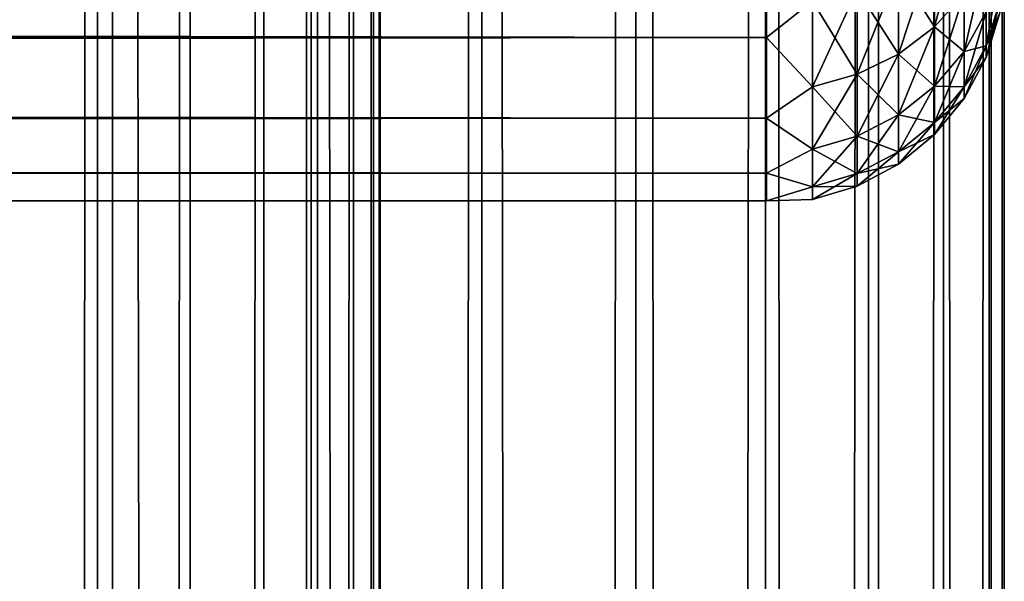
# Model space of a CAD drawing. Extents: x -265 to 265, y 0 to 1307.
# Tile 326 of 356: x 256.72 to 265, y 1124.33 to 1129.05. Entities that reach past the tile are written whole.
import ezdxf

# ---------------------------------------------------------------- set-up
doc = ezdxf.new("R2010")
doc.units = 0
doc.header["$LTSCALE"] = 81.481481
for name, color, linetype in [('119', 7, 'CONTINUOUS'), ('12', 7, 'CONTINUOUS'), ('120', 7, 'CONTINUOUS'), ('16', 7, 'CONTINUOUS')]:
    doc.layers.add(name, color=color, linetype=linetype)

msp = doc.modelspace()

# ---------------------------------------------------------------- linework, layer by layer
at = {"layer": '119', "color": 7, "linetype": 'CONTINUOUS'}
for points in [[(255.7403, 1, 13.8582), (257.5, 1, 12.9904), (255.7403, 1299, 13.8582), (255.7403, 1, 13.8582)], [(255.7403, 1299, 13.8582), (257.5, 1, 12.9904), (257.5, 1299, 12.9904), (255.7403, 1299, 13.8582)], [(257.5, 1, 12.9904), (259.1314, 1, 11.9003), (257.5, 1299, 12.9904), (257.5, 1, 12.9904)], [(257.5, 1299, 12.9904), (259.1314, 1, 11.9003), (259.1314, 1299, 11.9003), (257.5, 1299, 12.9904)], [(259.1314, 1, 11.9003), (260.6066, 1, 10.6066), (259.1314, 1299, 11.9003), (259.1314, 1, 11.9003)], [(259.1314, 1299, 11.9003), (260.6066, 1, 10.6066), (260.6066, 1299, 10.6066), (259.1314, 1299, 11.9003)], [(260.6066, 1, 10.6066), (261.9003, 1, 9.1314), (260.6066, 1299, 10.6066), (260.6066, 1, 10.6066)], [(260.6066, 1299, 10.6066), (261.9003, 1, 9.1314), (261.9003, 1299, 9.1314), (260.6066, 1299, 10.6066)], [(261.9003, 1, 9.1314), (262.9904, 1, 7.5), (261.9003, 1299, 9.1314), (261.9003, 1, 9.1314)], [(261.9003, 1299, 9.1314), (262.9904, 1, 7.5), (262.9904, 1299, 7.5), (261.9003, 1299, 9.1314)], [(262.9904, 1, 7.5), (263.8582, 1, 5.7403), (262.9904, 1299, 7.5), (262.9904, 1, 7.5)], [(262.9904, 1299, 7.5), (263.8582, 1, 5.7403), (263.8582, 1299, 5.7403), (262.9904, 1299, 7.5)], [(263.8582, 1, 5.7403), (264.4889, 1, 3.8823), (263.8582, 1299, 5.7403), (263.8582, 1, 5.7403)], [(263.8582, 1299, 5.7403), (264.4889, 1, 3.8823), (264.4889, 1299, 3.8823), (263.8582, 1299, 5.7403)], [(264.4889, 1, 3.8823), (264.8717, 1, 1.9579), (264.4889, 1299, 3.8823), (264.4889, 1, 3.8823)], [(264.4889, 1299, 3.8823), (264.8717, 1, 1.9579), (264.8717, 1299, 1.9579), (264.4889, 1299, 3.8823)], [(264.8717, 1, 1.9579), (265, 1), (264.8717, 1299, 1.9579), (264.8717, 1, 1.9579)], [(264.8717, 1299, 1.9579), (265, 1), (265, 1299), (264.8717, 1299, 1.9579)]]:
    msp.add_3dface(points, dxfattribs=at)
at = {"layer": '12', "color": 7, "linetype": 'CONTINUOUS'}
for points in [[(-263, 1128.9014, 21.7492), (-263, 1129.7879, 20.2915), (263, 1128.9014, 21.7492), (-263, 1128.9014, 21.7492)], [(263, 1128.9014, 21.7492), (-263, 1129.7879, 20.2915), (263, 1129.7879, 20.2915), (263, 1128.9014, 21.7492)], [(-263, 1129.7879, 34.7085), (-263, 1128.9014, 33.2508), (263, 1129.7879, 34.7085), (-263, 1129.7879, 34.7085)], [(263, 1129.7879, 34.7085), (-263, 1128.9014, 33.2508), (263, 1128.9014, 33.2508), (263, 1129.7879, 34.7085)], [(-263, 1128.2217, 23.314), (-263, 1128.9014, 21.7492), (263, 1128.2217, 23.314), (-263, 1128.2217, 23.314)], [(263, 1128.2217, 23.314), (-263, 1128.9014, 21.7492), (263, 1128.9014, 21.7492), (263, 1128.2217, 23.314)], [(-263, 1128.9014, 33.2508), (-263, 1128.2217, 31.686), (263, 1128.9014, 33.2508), (-263, 1128.9014, 33.2508)], [(263, 1128.9014, 33.2508), (-263, 1128.2217, 31.686), (263, 1128.2217, 31.686), (263, 1128.9014, 33.2508)], [(-263, 1127.7614, 24.9568), (-263, 1128.2217, 23.314), (263, 1127.7614, 24.9568), (-263, 1127.7614, 24.9568)], [(263, 1127.7614, 24.9568), (-263, 1128.2217, 23.314), (263, 1128.2217, 23.314), (263, 1127.7614, 24.9568)], [(-263, 1128.2217, 31.686), (-263, 1127.7614, 30.0432), (263, 1128.2217, 31.686), (-263, 1128.2217, 31.686)], [(263, 1128.2217, 31.686), (-263, 1127.7614, 30.0432), (263, 1127.7614, 30.0432), (263, 1128.2217, 31.686)], [(-263, 1127.5291, 26.647), (-263, 1127.7614, 24.9568), (263, 1127.5291, 26.647), (-263, 1127.5291, 26.647)], [(263, 1127.5291, 26.647), (-263, 1127.7614, 24.9568), (263, 1127.7614, 24.9568), (263, 1127.5291, 26.647)], [(-263, 1127.7614, 30.0432), (-263, 1127.5291, 28.353), (263, 1127.7614, 30.0432), (-263, 1127.7614, 30.0432)], [(263, 1127.7614, 30.0432), (-263, 1127.5291, 28.353), (263, 1127.5291, 28.353), (263, 1127.7614, 30.0432)], [(-263, 1127.5291, 28.353), (-263, 1127.5291, 26.647), (263, 1127.5291, 28.353), (-263, 1127.5291, 28.353)], [(263, 1127.5291, 28.353), (-263, 1127.5291, 26.647), (263, 1127.5291, 26.647), (263, 1127.5291, 28.353)]]:
    msp.add_3dface(points, dxfattribs=at)
at = {"layer": '120', "color": 7, "linetype": 'CONTINUOUS'}
for points in [[(260.6066, 1299, -10.6066), (260.6066, 1, -10.6066), (259.75, 20, -11.399), (260.6066, 1299, -10.6066)], [(259.75, 1280, -11.399), (260.6066, 1299, -10.6066), (259.75, 20, -11.399), (259.75, 1280, -11.399)], [(261.9003, 1, -9.1314), (260.6066, 1, -10.6066), (261.9003, 1299, -9.1314), (261.9003, 1, -9.1314)], [(261.9003, 1299, -9.1314), (260.6066, 1, -10.6066), (260.6066, 1299, -10.6066), (261.9003, 1299, -9.1314)], [(262.9904, 1, -7.5), (261.9003, 1, -9.1314), (262.9904, 1299, -7.5), (262.9904, 1, -7.5)], [(262.9904, 1299, -7.5), (261.9003, 1, -9.1314), (261.9003, 1299, -9.1314), (262.9904, 1299, -7.5)], [(263.8582, 1, -5.7403), (262.9904, 1, -7.5), (263.8582, 1299, -5.7403), (263.8582, 1, -5.7403)], [(263.8582, 1299, -5.7403), (262.9904, 1, -7.5), (262.9904, 1299, -7.5), (263.8582, 1299, -5.7403)], [(264.4889, 1, -3.8823), (263.8582, 1, -5.7403), (264.4889, 1299, -3.8823), (264.4889, 1, -3.8823)], [(264.4889, 1299, -3.8823), (263.8582, 1, -5.7403), (263.8582, 1299, -5.7403), (264.4889, 1299, -3.8823)], [(264.8717, 1, -1.9579), (264.4889, 1, -3.8823), (264.8717, 1299, -1.9579), (264.8717, 1, -1.9579)], [(264.8717, 1299, -1.9579), (264.4889, 1, -3.8823), (264.4889, 1299, -3.8823), (264.8717, 1299, -1.9579)], [(265, 1299), (265, 1), (264.8717, 1, -1.9579), (265, 1299)], [(265, 1299), (264.8717, 1, -1.9579), (264.8717, 1299, -1.9579), (265, 1299)], [(259.6951, 1278.9668, -11.4457), (259.75, 1280, -11.399), (259.6951, 21.0333, -11.4457), (259.6951, 1278.9668, -11.4457)], [(259.6951, 21.0333, -11.4457), (259.75, 1280, -11.399), (259.75, 20, -11.399), (259.6951, 21.0333, -11.4457)], [(259.525, 1277.9175, -11.5877), (259.6951, 1278.9668, -11.4457), (259.525, 22.0825, -11.5877), (259.525, 1277.9175, -11.5877)], [(259.525, 22.0825, -11.5877), (259.6951, 1278.9668, -11.4457), (259.6951, 21.0333, -11.4457), (259.525, 22.0825, -11.5877)], [(259.2244, 1276.842, -11.8284), (259.525, 1277.9175, -11.5877), (259.2244, 23.1581, -11.8284), (259.2244, 1276.842, -11.8284)], [(259.2244, 23.1581, -11.8284), (259.525, 1277.9175, -11.5877), (259.525, 22.0825, -11.5877), (259.2244, 23.1581, -11.8284)], [(258.7723, 1275.7446, -12.1674), (259.2244, 1276.842, -11.8284), (258.7723, 24.2554, -12.1674), (258.7723, 1275.7446, -12.1674)], [(258.7723, 24.2554, -12.1674), (259.2244, 1276.842, -11.8284), (259.2244, 23.1581, -11.8284), (258.7723, 24.2554, -12.1674)], [(258.1533, 1274.6534, -12.5906), (258.7723, 1275.7446, -12.1674), (258.1533, 25.3466, -12.5906), (258.1533, 1274.6534, -12.5906)], [(258.1533, 25.3466, -12.5906), (258.7723, 1275.7446, -12.1674), (258.7723, 24.2554, -12.1674), (258.1533, 25.3466, -12.5906)], [(257.3737, 1273.621, -13.0625), (258.1533, 1274.6534, -12.5906), (257.3737, 26.379, -13.0625), (257.3737, 1273.621, -13.0625)], [(257.3737, 26.379, -13.0625), (258.1533, 1274.6534, -12.5906), (258.1533, 25.3466, -12.5906), (257.3737, 26.379, -13.0625)], [(256.4613, 1272.6984, -13.537), (257.3737, 1273.621, -13.0625), (256.4613, 27.3016, -13.537), (256.4613, 1272.6984, -13.537)], [(256.4613, 27.3016, -13.537), (257.3737, 1273.621, -13.0625), (257.3737, 26.379, -13.0625), (256.4613, 27.3016, -13.537)]]:
    msp.add_3dface(points, dxfattribs=at)
at = {"layer": '16', "color": 7, "linetype": 'CONTINUOUS'}
for points in [[(264.6625, 1129.2721, 31.9436), (264.6625, 1129.9439, 33.3059), (264.4134, 1128.9919, 32.0597), (264.6625, 1129.2721, 31.9436)], [(264.4134, 1128.9919, 32.0597), (264.6625, 1129.9439, 33.3059), (264.4134, 1129.6813, 33.4575), (264.4134, 1128.9919, 32.0597)], [(263, 1129.7879, 34.7085), (263, 1128.9014, 33.2508), (263.3879, 1129.2076, 33.731), (263, 1129.7879, 34.7085)], [(263, 1128.9014, 21.7492), (263, 1129.7879, 20.2915), (263.3879, 1129.2076, 21.269), (263, 1128.9014, 21.7492)], [(264.4134, 1129.6813, 21.5425), (264.4134, 1128.9919, 22.9403), (264.1098, 1129.4658, 21.4181), (264.4134, 1129.6813, 21.5425)], [(264.4134, 1128.9919, 32.0597), (264.4134, 1129.6813, 33.4575), (264.1098, 1128.7621, 32.1549), (264.4134, 1128.9919, 32.0597)], [(264.1098, 1128.7621, 32.1549), (264.4134, 1129.6813, 33.4575), (264.1098, 1129.4658, 33.5819), (264.1098, 1128.7621, 32.1549)], [(264.4134, 1129.6813, 21.5425), (264.6625, 1129.2721, 23.0564), (264.4134, 1128.9919, 22.9403), (264.4134, 1129.6813, 21.5425)], [(264.8476, 1129.1181, 30.4158), (264.8476, 1129.5918, 31.8112), (264.6625, 1128.7839, 30.5054), (264.8476, 1129.1181, 30.4158)], [(264.6625, 1128.7839, 30.5054), (264.8476, 1129.5918, 31.8112), (264.6625, 1129.2721, 31.9436), (264.6625, 1128.7839, 30.5054)], [(264.9616, 1129.203, 28.9215), (264.9616, 1129.4809, 30.3186), (264.8476, 1128.8307, 28.9705), (264.9616, 1129.203, 28.9215)], [(264.8476, 1128.8307, 28.9705), (264.9616, 1129.4809, 30.3186), (264.8476, 1129.1181, 30.4158), (264.8476, 1128.8307, 28.9705)], [(264.1098, 1129.4658, 21.4181), (264.1098, 1128.7621, 22.8451), (263.7636, 1129.3059, 21.3257), (264.1098, 1129.4658, 21.4181)], [(264.1098, 1128.7621, 32.1549), (264.1098, 1129.4658, 33.5819), (263.7636, 1128.5915, 32.2256), (264.1098, 1128.7621, 32.1549)], [(263.7636, 1128.5915, 32.2256), (264.1098, 1129.4658, 33.5819), (263.7636, 1129.3059, 33.6743), (263.7636, 1128.5915, 32.2256)], [(264.1098, 1129.4658, 21.4181), (264.4134, 1128.9919, 22.9403), (264.1098, 1128.7621, 22.8451), (264.1098, 1129.4658, 21.4181)], [(263.7636, 1129.3059, 21.3257), (263.7636, 1128.5915, 22.7744), (263.3879, 1129.2076, 21.269), (263.7636, 1129.3059, 21.3257)], [(263.7636, 1128.5915, 32.2256), (263.7636, 1129.3059, 33.6743), (263.3879, 1128.4866, 32.269), (263.7636, 1128.5915, 32.2256)], [(263.3879, 1128.4866, 32.269), (263.7636, 1129.3059, 33.6743), (263.3879, 1129.2076, 33.731), (263.3879, 1128.4866, 32.269)], [(263.7636, 1129.3059, 21.3257), (264.1098, 1128.7621, 22.8451), (263.7636, 1128.5915, 22.7744), (263.7636, 1129.3059, 21.3257)], [(264.6625, 1129.2721, 23.0564), (264.6625, 1128.7839, 24.4946), (264.4134, 1128.9919, 22.9403), (264.6625, 1129.2721, 23.0564)], [(264.6625, 1128.7839, 30.5054), (264.6625, 1129.2721, 31.9436), (264.4134, 1128.4909, 30.5838), (264.6625, 1128.7839, 30.5054)], [(264.4134, 1128.4909, 30.5838), (264.6625, 1129.2721, 31.9436), (264.4134, 1128.9919, 32.0597), (264.4134, 1128.4909, 30.5838)], [(264.6625, 1129.2721, 23.0564), (264.8476, 1129.1181, 24.5842), (264.6625, 1128.7839, 24.4946), (264.6625, 1129.2721, 23.0564)], [(263, 1128.9014, 33.2508), (263.3879, 1128.4866, 32.269), (263.3879, 1129.2076, 33.731), (263, 1128.9014, 33.2508)], [(263, 1128.9014, 21.7492), (263.3879, 1129.2076, 21.269), (263.3879, 1128.4866, 22.731), (263, 1128.9014, 21.7492)], [(263.3879, 1129.2076, 21.269), (263.7636, 1128.5915, 22.7744), (263.3879, 1128.4866, 22.731), (263.3879, 1129.2076, 21.269)], [(264.9616, 1129.203, 26.0785), (264.9616, 1129.1098, 27.5), (264.8476, 1128.8307, 26.0295), (264.9616, 1129.203, 26.0785)], [(264.8476, 1129.1181, 24.5842), (264.9616, 1129.203, 26.0785), (264.8476, 1128.8307, 26.0295), (264.8476, 1129.1181, 24.5842)], [(264.9616, 1129.1098, 27.5), (264.9616, 1129.203, 28.9215), (264.8476, 1128.7343, 27.5), (264.9616, 1129.1098, 27.5)], [(264.8476, 1128.7343, 27.5), (264.9616, 1129.203, 28.9215), (264.8476, 1128.8307, 28.9705), (264.8476, 1128.7343, 27.5)], [(264.8476, 1129.1181, 24.5842), (264.8476, 1128.8307, 26.0295), (264.6625, 1128.7839, 24.4946), (264.8476, 1129.1181, 24.5842)], [(264.8476, 1128.8307, 28.9705), (264.8476, 1129.1181, 30.4158), (264.6625, 1128.4875, 29.0156), (264.8476, 1128.8307, 28.9705)], [(264.6625, 1128.4875, 29.0156), (264.8476, 1129.1181, 30.4158), (264.6625, 1128.7839, 30.5054), (264.6625, 1128.4875, 29.0156)], [(264.8476, 1128.8307, 26.0295), (264.9616, 1129.1098, 27.5), (264.8476, 1128.7343, 27.5), (264.8476, 1128.8307, 26.0295)], [(264.4134, 1128.9919, 22.9403), (264.4134, 1128.4909, 24.4162), (264.1098, 1128.7621, 22.8451), (264.4134, 1128.9919, 22.9403)], [(264.4134, 1128.4909, 30.5838), (264.4134, 1128.9919, 32.0597), (264.1098, 1128.2507, 30.6482), (264.4134, 1128.4909, 30.5838)], [(264.1098, 1128.2507, 30.6482), (264.4134, 1128.9919, 32.0597), (264.1098, 1128.7621, 32.1549), (264.1098, 1128.2507, 30.6482)], [(264.4134, 1128.9919, 22.9403), (264.6625, 1128.7839, 24.4946), (264.4134, 1128.4909, 24.4162), (264.4134, 1128.9919, 22.9403)], [(263, 1128.9014, 33.2508), (263, 1128.2217, 31.686), (263.3879, 1128.4866, 32.269), (263, 1128.9014, 33.2508)], [(263, 1128.2217, 23.314), (263, 1128.9014, 21.7492), (263.3879, 1128.4866, 22.731), (263, 1128.2217, 23.314)], [(264.8476, 1128.8307, 26.0295), (264.8476, 1128.7343, 27.5), (264.6625, 1128.4875, 25.9844), (264.8476, 1128.8307, 26.0295)], [(264.6625, 1128.7839, 24.4946), (264.8476, 1128.8307, 26.0295), (264.6625, 1128.4875, 25.9844), (264.6625, 1128.7839, 24.4946)], [(264.8476, 1128.7343, 27.5), (264.8476, 1128.8307, 28.9705), (264.6625, 1128.3882, 27.5), (264.8476, 1128.7343, 27.5)], [(264.6625, 1128.3882, 27.5), (264.8476, 1128.8307, 28.9705), (264.6625, 1128.4875, 29.0156), (264.6625, 1128.3882, 27.5)], [(264.1098, 1128.7621, 22.8451), (264.1098, 1128.2507, 24.3518), (263.7636, 1128.5915, 22.7744), (264.1098, 1128.7621, 22.8451)], [(264.1098, 1128.2507, 30.6482), (264.1098, 1128.7621, 32.1549), (263.7636, 1128.0723, 30.696), (264.1098, 1128.2507, 30.6482)], [(263.7636, 1128.0723, 30.696), (264.1098, 1128.7621, 32.1549), (263.7636, 1128.5915, 32.2256), (263.7636, 1128.0723, 30.696)], [(264.1098, 1128.7621, 22.8451), (264.4134, 1128.4909, 24.4162), (264.1098, 1128.2507, 24.3518), (264.1098, 1128.7621, 22.8451)], [(264.6625, 1128.7839, 24.4946), (264.6625, 1128.4875, 25.9844), (264.4134, 1128.4909, 24.4162), (264.6625, 1128.7839, 24.4946)], [(264.6625, 1128.4875, 29.0156), (264.6625, 1128.7839, 30.5054), (264.4134, 1128.1869, 29.0552), (264.6625, 1128.4875, 29.0156)], [(264.4134, 1128.1869, 29.0552), (264.6625, 1128.7839, 30.5054), (264.4134, 1128.4909, 30.5838), (264.4134, 1128.1869, 29.0552)], [(264.6625, 1128.4875, 25.9844), (264.8476, 1128.7343, 27.5), (264.6625, 1128.3882, 27.5), (264.6625, 1128.4875, 25.9844)], [(263.7636, 1128.5915, 22.7744), (263.7636, 1128.0723, 24.304), (263.3879, 1128.4866, 22.731), (263.7636, 1128.5915, 22.7744)], [(263.7636, 1128.0723, 30.696), (263.7636, 1128.5915, 32.2256), (263.3879, 1127.9626, 30.7254), (263.7636, 1128.0723, 30.696)], [(263.3879, 1127.9626, 30.7254), (263.7636, 1128.5915, 32.2256), (263.3879, 1128.4866, 32.269), (263.3879, 1127.9626, 30.7254)], [(263.7636, 1128.5915, 22.7744), (264.1098, 1128.2507, 24.3518), (263.7636, 1128.0723, 24.304), (263.7636, 1128.5915, 22.7744)], [(263, 1128.2217, 31.686), (263.3879, 1127.9626, 30.7254), (263.3879, 1128.4866, 32.269), (263, 1128.2217, 31.686)], [(263, 1128.2217, 23.314), (263.3879, 1128.4866, 22.731), (263.3879, 1127.9626, 24.2746), (263, 1128.2217, 23.314)], [(263.3879, 1128.4866, 22.731), (263.7636, 1128.0723, 24.304), (263.3879, 1127.9626, 24.2746), (263.3879, 1128.4866, 22.731)], [(264.4134, 1128.4909, 24.4162), (264.4134, 1128.1869, 25.9448), (264.1098, 1128.2507, 24.3518), (264.4134, 1128.4909, 24.4162)], [(264.4134, 1128.1869, 29.0552), (264.4134, 1128.4909, 30.5838), (264.1098, 1127.9403, 29.0877), (264.4134, 1128.1869, 29.0552)], [(264.1098, 1127.9403, 29.0877), (264.4134, 1128.4909, 30.5838), (264.1098, 1128.2507, 30.6482), (264.1098, 1127.9403, 29.0877)], [(264.4134, 1128.4909, 24.4162), (264.6625, 1128.4875, 25.9844), (264.4134, 1128.1869, 25.9448), (264.4134, 1128.4909, 24.4162)], [(264.6625, 1128.4875, 25.9844), (264.6625, 1128.3882, 27.5), (264.4134, 1128.1869, 25.9448), (264.6625, 1128.4875, 25.9844)], [(264.6625, 1128.3882, 27.5), (264.6625, 1128.4875, 29.0156), (264.4134, 1128.085, 27.5), (264.6625, 1128.3882, 27.5)], [(264.4134, 1128.085, 27.5), (264.6625, 1128.4875, 29.0156), (264.4134, 1128.1869, 29.0552), (264.4134, 1128.085, 27.5)], [(264.4134, 1128.1869, 25.9448), (264.6625, 1128.3882, 27.5), (264.4134, 1128.085, 27.5), (264.4134, 1128.1869, 25.9448)], [(264.1098, 1128.2507, 24.3518), (264.1098, 1127.9403, 25.9123), (263.7636, 1128.0723, 24.304), (264.1098, 1128.2507, 24.3518)], [(264.1098, 1127.9403, 29.0877), (264.1098, 1128.2507, 30.6482), (263.7636, 1127.7571, 29.1118), (264.1098, 1127.9403, 29.0877)], [(263.7636, 1127.7571, 29.1118), (264.1098, 1128.2507, 30.6482), (263.7636, 1128.0723, 30.696), (263.7636, 1127.7571, 29.1118)], [(264.1098, 1128.2507, 24.3518), (264.4134, 1128.1869, 25.9448), (264.1098, 1127.9403, 25.9123), (264.1098, 1128.2507, 24.3518)], [(263, 1128.2217, 31.686), (263, 1127.7614, 30.0432), (263.3879, 1127.9626, 30.7254), (263, 1128.2217, 31.686)], [(263, 1127.7614, 24.9568), (263, 1128.2217, 23.314), (263.3879, 1127.9626, 24.2746), (263, 1127.7614, 24.9568)], [(264.4134, 1128.1869, 25.9448), (264.4134, 1128.085, 27.5), (264.1098, 1127.9403, 25.9123), (264.4134, 1128.1869, 25.9448)], [(264.4134, 1128.085, 27.5), (264.4134, 1128.1869, 29.0552), (264.1098, 1127.8362, 27.5), (264.4134, 1128.085, 27.5)], [(264.1098, 1127.8362, 27.5), (264.4134, 1128.1869, 29.0552), (264.1098, 1127.9403, 29.0877), (264.1098, 1127.8362, 27.5)], [(263.7636, 1128.0723, 24.304), (263.7636, 1127.7571, 25.8882), (263.3879, 1127.9626, 24.2746), (263.7636, 1128.0723, 24.304)], [(263.7636, 1127.7571, 29.1118), (263.7636, 1128.0723, 30.696), (263.3879, 1127.6446, 29.1266), (263.7636, 1127.7571, 29.1118)], [(263.3879, 1127.6446, 29.1266), (263.7636, 1128.0723, 30.696), (263.3879, 1127.9626, 30.7254), (263.3879, 1127.6446, 29.1266)], [(263.7636, 1128.0723, 24.304), (264.1098, 1127.9403, 25.9123), (263.7636, 1127.7571, 25.8882), (263.7636, 1128.0723, 24.304)], [(264.1098, 1127.9403, 25.9123), (264.4134, 1128.085, 27.5), (264.1098, 1127.8362, 27.5), (264.1098, 1127.9403, 25.9123)], [(263, 1127.7614, 30.0432), (263.3879, 1127.6446, 29.1266), (263.3879, 1127.9626, 30.7254), (263, 1127.7614, 30.0432)], [(263, 1127.7614, 24.9568), (263.3879, 1127.9626, 24.2746), (263.3879, 1127.6446, 25.8734), (263, 1127.7614, 24.9568)], [(263.3879, 1127.9626, 24.2746), (263.7636, 1127.7571, 25.8882), (263.3879, 1127.6446, 25.8734), (263.3879, 1127.9626, 24.2746)], [(264.1098, 1127.9403, 25.9123), (264.1098, 1127.8362, 27.5), (263.7636, 1127.7571, 25.8882), (264.1098, 1127.9403, 25.9123)], [(264.1098, 1127.8362, 27.5), (264.1098, 1127.9403, 29.0877), (263.7636, 1127.6515, 27.5), (264.1098, 1127.8362, 27.5)], [(263.7636, 1127.6515, 27.5), (264.1098, 1127.9403, 29.0877), (263.7636, 1127.7571, 29.1118), (263.7636, 1127.6515, 27.5)], [(263.7636, 1127.7571, 25.8882), (264.1098, 1127.8362, 27.5), (263.7636, 1127.6515, 27.5), (263.7636, 1127.7571, 25.8882)], [(263, 1127.7614, 30.0432), (263, 1127.5291, 28.353), (263.3879, 1127.6446, 29.1266), (263, 1127.7614, 30.0432)], [(263, 1127.5291, 26.647), (263, 1127.7614, 24.9568), (263.3879, 1127.6446, 25.8734), (263, 1127.5291, 26.647)], [(263.7636, 1127.7571, 25.8882), (263.7636, 1127.6515, 27.5), (263.3879, 1127.6446, 25.8734), (263.7636, 1127.7571, 25.8882)], [(263.7636, 1127.6515, 27.5), (263.7636, 1127.7571, 29.1118), (263.3879, 1127.538, 27.5), (263.7636, 1127.6515, 27.5)], [(263.3879, 1127.538, 27.5), (263.7636, 1127.7571, 29.1118), (263.3879, 1127.6446, 29.1266), (263.3879, 1127.538, 27.5)], [(263, 1127.5291, 28.353), (263.3879, 1127.538, 27.5), (263.3879, 1127.6446, 29.1266), (263, 1127.5291, 28.353)], [(263, 1127.5291, 26.647), (263.3879, 1127.6446, 25.8734), (263.3879, 1127.538, 27.5), (263, 1127.5291, 26.647)], [(263.3879, 1127.6446, 25.8734), (263.7636, 1127.6515, 27.5), (263.3879, 1127.538, 27.5), (263.3879, 1127.6446, 25.8734)], [(263, 1127.5291, 28.353), (263, 1127.5291, 26.647), (263.3879, 1127.538, 27.5), (263, 1127.5291, 28.353)]]:
    msp.add_3dface(points, dxfattribs=at)

doc.saveas('drawing.dxf')
